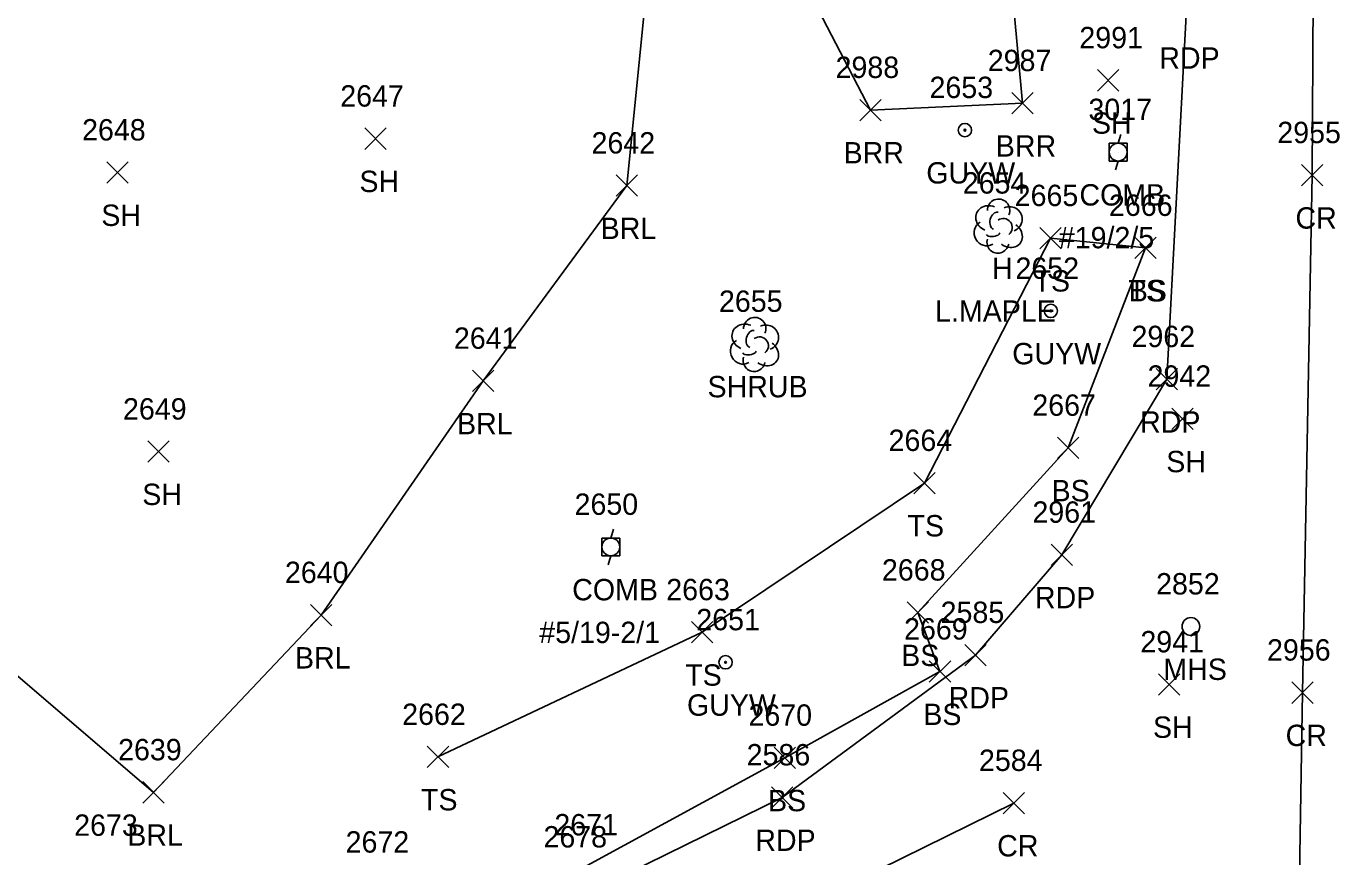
# Model space of a CAD drawing. Extents: x 1609623 to 1616187, y 756677 to 762826.
# Drawn here: x 1610488.8 to 1610611.7, y 762030.9 to 762108.6 of the extents above; entities that cross this region are included whole.
import ezdxf

# ---------------------------------------------------------------- set-up
doc = ezdxf.new("R2010")
doc.units = 0
for name, color, linetype in [('L_A', 7, 'Continuous'), ('L_C', 7, 'Continuous'), ('L_I', 7, 'Continuous'), ('L_TIC', 7, 'Continuous'), ('LABL', 7, 'Continuous'), ('LELB', 7, 'Continuous'), ('LSH', 7, 'Continuous'), ('LTD', 7, 'Continuous'), ('P_A', 7, 'Continuous'), ('P_I', 7, 'Continuous'), ('P_TIC', 7, 'Continuous'), ('PET', 7, 'Continuous'), ('PRC', 7, 'Continuous'), ('U_A', 7, 'Continuous'), ('U_C', 7, 'Continuous'), ('U_I', 7, 'Continuous'), ('UP', 7, 'Continuous'), ('UPGW', 7, 'Continuous'), ('USMH', 7, 'Continuous')]:
    doc.layers.add(name, color=color, linetype=linetype)

msp = doc.modelspace()

# ---------------------------------------------------------------- linework, layer by layer
at = {"layer": 'L_TIC'}
for points in [[(1610589.03, 762102.59), (1610591.03, 762104.59)], [(1610591.03, 762102.59), (1610589.03, 762104.59)], [(1610581.03, 762100.45), (1610583.03, 762102.45)], [(1610583.03, 762100.45), (1610581.03, 762102.45)], [(1610566.79, 762099.81), (1610568.79, 762101.81)], [(1610568.79, 762099.81), (1610566.79, 762101.81)], [(1610520.49, 762097.13), (1610522.49, 762099.13)], [(1610522.49, 762097.13), (1610520.49, 762099.13)], [(1610496.34, 762093.96), (1610498.34, 762095.96)], [(1610498.34, 762093.96), (1610496.34, 762095.96)], [(1610544, 762092.74), (1610546, 762094.74)], [(1610546, 762092.74), (1610544, 762094.74)], [(1610583.64, 762087.82), (1610585.64, 762089.82)], [(1610585.64, 762087.82), (1610583.64, 762089.82)], [(1610592.52, 762086.9), (1610594.52, 762088.9)], [(1610594.52, 762086.9), (1610592.52, 762088.9)], [(1610592.52, 762086.9), (1610594.52, 762088.9)], [(1610594.52, 762086.9), (1610592.52, 762088.9)], [(1610530.56, 762074.46), (1610532.56, 762076.46)], [(1610532.56, 762074.46), (1610530.56, 762076.46)], [(1610595.98, 762070.91), (1610597.98, 762072.91)], [(1610597.98, 762070.91), (1610595.98, 762072.91)], [(1610500.17, 762067.84), (1610502.17, 762069.84)], [(1610502.17, 762067.84), (1610500.17, 762069.84)], [(1610585.3, 762068.19), (1610587.3, 762070.19)], [(1610587.3, 762068.19), (1610585.3, 762070.19)], [(1610571.85, 762064.9), (1610573.85, 762066.9)], [(1610573.85, 762064.9), (1610571.85, 762066.9)], [(1610515.41, 762052.54), (1610517.41, 762054.54)], [(1610517.41, 762052.54), (1610515.41, 762054.54)], [(1610571.23, 762052.77), (1610573.23, 762054.77)], [(1610573.23, 762052.77), (1610571.23, 762054.77)], [(1610551.05, 762050.93), (1610553.05, 762052.93)], [(1610553.05, 762050.93), (1610551.05, 762052.93)], [(1610573.3, 762047.25), (1610575.3, 762049.25)], [(1610575.3, 762047.25), (1610573.3, 762049.25)], [(1610594.74, 762046.05), (1610596.74, 762048.05)], [(1610596.74, 762046.05), (1610594.74, 762048.05)], [(1610526.33, 762039.26), (1610528.33, 762041.26)], [(1610528.33, 762039.26), (1610526.33, 762041.26)], [(1610558.77, 762039.18), (1610560.77, 762041.18)], [(1610560.77, 762039.18), (1610558.77, 762041.18)], [(1610499.72, 762035.95), (1610501.72, 762037.95)], [(1610501.72, 762035.95), (1610499.72, 762037.95)]]:
    msp.add_lwpolyline(points, dxfattribs=at)
at = {"layer": 'LABL'}
for points in [[(1610516.15, 762161.88), (1610541.71, 762158.2), (1610566.25, 762154.56), (1610579.97, 762123.99), (1610582.03, 762101.45), (1610567.79, 762100.81), (1610552.43, 762130.39)], [(1610470.36, 762115.52), (1610475.23, 762088.99), (1610479.69, 762062.39), (1610486.02, 762049.51), (1610500.72, 762036.95), (1610516.41, 762053.54), (1610531.56, 762075.46), (1610545, 762093.74), (1610548.44, 762128.03), (1610522.89, 762138.76), (1610498.16, 762145.45)]]:
    msp.add_lwpolyline(points, dxfattribs=at)
at = {"layer": 'LELB'}
for points in [[(1610593.52, 762087.9), (1610586.3, 762069.19), (1610572.23, 762053.77), (1610574.3, 762048.25), (1610559.77, 762040.18), (1610540.96, 762029.92), (1610522, 762028.31), (1610496.6, 762029.88), (1610470.76, 762014.43), (1610459.21, 762003.19), (1610487.51, 762007.45), (1610510.51, 762015.56), (1610540.51, 762028.79)], [(1610527.33, 762040.26), (1610552.05, 762051.93), (1610572.85, 762065.9), (1610584.64, 762088.82), (1610593.52, 762087.9)]]:
    msp.add_lwpolyline(points, dxfattribs=at)
at = {"layer": 'LSH'}
msp.add_line((1610556.92, 762078.92), (1610556.92, 762078.92), dxfattribs=at)
msp.add_line((1610556.92, 762078.92), (1610556.92, 762078.92), dxfattribs=at)
msp.add_arc((1610556.97, 762080.35), 1.05, 335.5272, 180.9563, dxfattribs=at)
for centre, major_axis, ratio, start_param, end_param in [((1610556.13, 762079.58), (1.21, -0.51), 0.895232, 1.570796, 4.712389), ((1610557.97, 762079.5), (-1.14, -0.48), 0.949671, 1.570796, 4.712389), ((1610555.84, 762078.21), (0.58, -1.04), 0.959034, 3.141593, 6.283185), ((1610556.72, 762079.38), (-0.208, -0.792), 0.645439, 3.141593, 6.283185), ((1610557.42, 762078.75), (-0.5, 0.667), 0.989748, 3.141593, 6.283185), ((1610556.47, 762078.17), (-0.625, -0.083), 0.423636, 0, 3.141593), ((1610557.92, 762078.08), (-1.09, 0.79), 0.841452, 1.570796, 4.712389), ((1610556.92, 762077.42), (0.26, 1.06), 0.942809, 1.570796, 4.712389)]:
    msp.add_ellipse(centre, major_axis=major_axis, ratio=ratio, start_param=start_param, end_param=end_param, dxfattribs=at)
at = {"layer": 'LTD'}
msp.add_line((1610579.73, 762089.99), (1610579.73, 762089.99), dxfattribs=at)
msp.add_line((1610579.73, 762089.99), (1610579.73, 762089.99), dxfattribs=at)
msp.add_arc((1610579.78, 762091.43), 1.05, 335.5272, 180.9563, dxfattribs=at)
for centre, major_axis, ratio, start_param, end_param in [((1610578.94, 762090.66), (1.21, -0.51), 0.895232, 1.570796, 4.712389), ((1610580.77, 762090.58), (-1.14, -0.48), 0.949671, 1.570796, 4.712389), ((1610578.65, 762089.28), (0.58, -1.04), 0.959034, 3.141593, 6.283185), ((1610579.52, 762090.45), (-0.208, -0.792), 0.645439, 3.141593, 6.283185), ((1610580.23, 762089.83), (-0.5, 0.667), 0.989748, 3.141593, 6.283185), ((1610579.27, 762089.24), (-0.625, -0.083), 0.423636, 0, 3.141593), ((1610580.73, 762089.16), (-1.09, 0.79), 0.841452, 1.570796, 4.712389), ((1610579.73, 762088.49), (0.26, 1.06), 0.942809, 1.570796, 4.712389)]:
    msp.add_ellipse(centre, major_axis=major_axis, ratio=ratio, start_param=start_param, end_param=end_param, dxfattribs=at)
at = {"layer": 'P_TIC'}
for points in [[(1610608.12, 762093.71), (1610610.12, 762095.71)], [(1610610.12, 762093.71), (1610608.12, 762095.71)], [(1610594.53, 762074.62), (1610596.53, 762076.62)], [(1610596.53, 762074.62), (1610594.53, 762076.62)], [(1610584.69, 762058.18), (1610586.69, 762060.18)], [(1610586.69, 762058.18), (1610584.69, 762060.18)], [(1610576.62, 762048.8), (1610578.62, 762050.8)], [(1610578.62, 762048.8), (1610576.62, 762050.8)], [(1610607.21, 762045.28), (1610609.21, 762047.28)], [(1610609.21, 762045.28), (1610607.21, 762047.28)], [(1610558.53, 762035.47), (1610560.53, 762037.47)], [(1610560.53, 762035.47), (1610558.53, 762037.47)], [(1610580.21, 762034.95), (1610582.21, 762036.95)], [(1610582.21, 762034.95), (1610580.21, 762036.95)]]:
    msp.add_lwpolyline(points, dxfattribs=at)
at = {"layer": 'PET'}
for points in [[(1610585.69, 762059.18), (1610595.53, 762075.62), (1610597.33, 762109.68), (1610594.5, 762142.6), (1610593.85, 762174.88), (1610595.22, 762197.23)], [(1610585.69, 762059.18), (1610577.62, 762049.8)], [(1610577.62, 762049.8), (1610559.53, 762036.47), (1610525.2, 762019.58), (1610492.06, 762004.13), (1610473.85, 761998.71), (1610441.74, 761998.52)]]:
    msp.add_lwpolyline(points, dxfattribs=at)
at = {"layer": 'PRC'}
for points in [[(1610610.25, 762173.6), (1610609.38, 762139.19), (1610609.12, 762094.71), (1610608.21, 762046.28), (1610607.39, 761995.03), (1610607.46, 761942.78), (1610607.99, 761912.16), (1610611.01, 761877.32)], [(1610497.17, 761997.53), (1610533.22, 762012.29), (1610581.21, 762035.95)]]:
    msp.add_lwpolyline(points, dxfattribs=at)
at = {"layer": 'UP'}
for p, q in [((1610590.13, 762096.03), (1610590.13, 762097.7)), ((1610590.13, 762097.7), (1610591.8, 762097.7)), ((1610591.22, 762098.53), (1610590.97, 762097.7)), ((1610591.8, 762097.7), (1610591.8, 762096.03)), ((1610590.97, 762096.87), (1610590.97, 762096.87)), ((1610591.8, 762096.03), (1610590.13, 762096.03)), ((1610590.72, 762095.2), (1610590.97, 762096.03)), ((1610542.67, 762059.08), (1610542.67, 762060.75)), ((1610542.67, 762060.75), (1610544.34, 762060.75)), ((1610543.75, 762061.58), (1610543.5, 762060.75)), ((1610544.34, 762060.75), (1610544.34, 762059.08)), ((1610543.5, 762059.92), (1610543.5, 762059.92)), ((1610544.34, 762059.08), (1610542.67, 762059.08)), ((1610543.25, 762058.25), (1610543.5, 762059.08))]:
    msp.add_line(p, q, dxfattribs=at)
for centre in [(1610590.97, 762096.87), (1610543.5, 762059.92)]:
    msp.add_circle(centre, 0.833, dxfattribs=at)
at = {"layer": 'UPGW'}
for centre, radius in [((1610576.63, 762098.93), 0.625), ((1610576.63, 762098.93), 0.0833), ((1610584.67, 762082.01), 0.625), ((1610584.67, 762082.01), 0.0833), ((1610554.24, 762049.12), 0.625), ((1610554.24, 762049.12), 0.0833)]:
    msp.add_circle(centre, radius, dxfattribs=at)
at = {"layer": 'USMH'}
for p, q in [((1610597.78, 762052.47), (1610597.78, 762052.47)), ((1610598.61, 762052.47), (1610598.61, 762052.47))]:
    msp.add_line(p, q, dxfattribs=at)
msp.add_circle((1610597.78, 762052.47), 0.833, dxfattribs=at)

# ---------------------------------------------------------------- texts
at = {"layer": 'L_A'}
for s, p in [('SH', (1610588.52, 762098.59)), ('BRR', (1610565.28, 762095.81)), ('BRR', (1610579.52, 762096.45)), ('SH', (1610519.98, 762093.13)), ('SH', (1610495.83, 762089.96)), ('BRL', (1610542.55, 762088.74)), ('H', (1610579.17, 762084.99)), ('TS', (1610583.05, 762083.82)), ('TS', (1610591.93, 762082.9)), ('BS', (1610591.96, 762082.9)), ('SHRUB', (1610552.55, 762073.92)), ('BRL', (1610529.11, 762070.46)), ('SH', (1610595.47, 762066.91)), ('SH', (1610499.66, 762063.84)), ('BS', (1610584.74, 762064.19)), ('TS', (1610571.26, 762060.9)), ('BRL', (1610513.95, 762048.54)), ('BS', (1610570.67, 762048.77)), ('TS', (1610550.46, 762046.93)), ('BS', (1610572.74, 762043.25)), ('SH', (1610594.23, 762042.05)), ('TS', (1610525.74, 762035.26)), ('BS', (1610558.21, 762035.18)), ('BRL', (1610498.26, 762031.95))]:
    msp.add_text(s, height=2, dxfattribs=at).set_placement(p)
at = {"layer": 'L_C'}
msp.add_text('L.MAPLE', height=2, dxfattribs=at).set_placement((1610573.84, 762080.99))
at = {"layer": 'L_I'}
for s, p in [('2991', (1610587.34, 762106.59)), ('2987', (1610578.77, 762104.45)), ('2988', (1610564.53, 762103.81)), ('2647', (1610518.19, 762101.13)), ('2648', (1610494.03, 762097.96)), ('2642', (1610541.7, 762096.74)), ('2654', (1610576.43, 762092.99)), ('2665', (1610581.29, 762091.82)), ('2666', (1610590.11, 762090.9)), ('2666', (1610590.11, 762090.9)), ('2655', (1610553.62, 762081.92)), ('2641', (1610528.82, 762078.46)), ('2942', (1610593.72, 762074.91)), ('2667', (1610582.94, 762072.19)), ('2649', (1610497.86, 762071.84)), ('2664', (1610569.49, 762068.9)), ('2640', (1610513.01, 762056.54)), ('2668', (1610568.87, 762056.77)), ('2663', (1610548.69, 762054.93)), ('2669', (1610570.94, 762051.25)), ('2941', (1610593.05, 762050.05)), ('2662', (1610523.98, 762043.26)), ('2670', (1610556.38, 762043.18)), ('2639', (1610497.4, 762039.95)), ('2673', (1610493.29, 762032.88)), ('2671', (1610538.22, 762032.92)), ('2678', (1610537.2, 762031.79)), ('2672', (1610518.69, 762031.31))]:
    msp.add_text(s, height=2, dxfattribs=at).set_placement(p)
at = {"layer": 'P_A'}
for s, p in [('RDP', (1610594.82, 762104.68)), ('CR', (1610607.56, 762089.71)), ('RDP', (1610593.02, 762070.62)), ('RDP', (1610583.18, 762054.18)), ('RDP', (1610575.11, 762044.8)), ('CR', (1610606.64, 762041.28)), ('RDP', (1610557.02, 762031.47)), ('CR', (1610579.65, 762030.95))]:
    msp.add_text(s, height=2, dxfattribs=at).set_placement(p)
at = {"layer": 'P_I'}
for s, p in [('2955', (1610605.86, 762097.71)), ('2962', (1610592.22, 762078.62)), ('2961', (1610582.95, 762062.18)), ('2585', (1610574.36, 762052.8)), ('2956', (1610604.9, 762049.28)), ('2586', (1610556.21, 762039.47)), ('2584', (1610577.95, 762038.95))]:
    msp.add_text(s, height=2, dxfattribs=at).set_placement(p)
at = {"layer": 'U_A'}
for s, p in [('GUYW', (1610573.02, 762093.93)), ('COMB', (1610587.35, 762091.87)), ('GUYW', (1610581.06, 762077.01)), ('COMB', (1610539.89, 762054.92)), ('MHS', (1610595.2, 762047.47)), ('GUYW', (1610550.63, 762044.12))]:
    msp.add_text(s, height=2, dxfattribs=at).set_placement(p)
at = {"layer": 'U_C'}
for s, p in [('#19/2/5', (1610585.42, 762087.87)), ('#5/19-2/1', (1610536.81, 762050.92))]:
    msp.add_text(s, height=2, dxfattribs=at).set_placement(p)
at = {"layer": 'U_I'}
for s, p in [('2653', (1610573.32, 762101.93)), ('3017', (1610588.19, 762099.87)), ('2652', (1610581.36, 762085.01)), ('2650', (1610540.11, 762062.92)), ('2852', (1610594.52, 762055.47)), ('2651', (1610551.5, 762052.12))]:
    msp.add_text(s, height=2, dxfattribs=at).set_placement(p)

doc.saveas('drawing.dxf')
